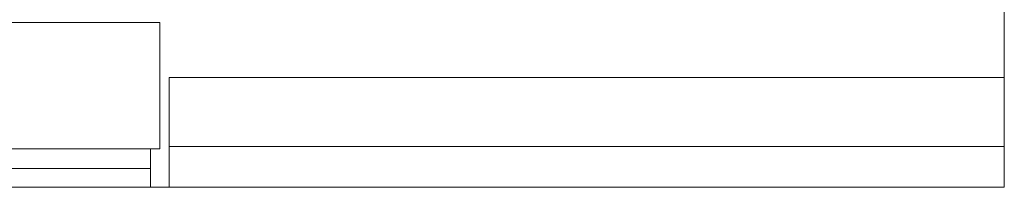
# Model space of a CAD drawing. Extents: x 3940905 to 4145695, y 925352 to 1109797.
# Tile 596 of 656: x 4012624 to 4013054, y 1101342 to 1101415. Entities that reach past the tile are written whole.
import ezdxf

# ---------------------------------------------------------------- set-up
doc = ezdxf.new("R2010")
doc.units = 0
doc.header["$LTSCALE"] = 750
doc.header["$MEASUREMENT"] = 0
doc.layers.add('CKD Equipments', color=252, linetype='CONTINUOUS', lineweight=0)

msp = doc.modelspace()

# ---------------------------------------------------------------- linework, layer by layer
at = {"layer": 'CKD Equipments', "color": 252, "true_color": 0x989898}
for p, q in [((4013054.18, 1102041.71), (4013054.18, 1101341.58)), ((4013054.18, 1101341.58), (4011254, 1101341.58))]:
    msp.add_line(p, q, dxfattribs=at)
at = {"layer": 'CKD Equipments', "color": 8, "true_color": 0x808080}
for p, q in [((4012685.29, 1101413.33), (4012216.67, 1101413.33)), ((4012685.29, 1101358.37), (4012685.29, 1101413.33)), ((4012216.67, 1101358.37), (4012685.29, 1101358.37)), ((4012681.22, 1101341.58), (4012681.22, 1101358.37)), ((4012220.74, 1101349.72), (4012681.22, 1101349.72)), ((4012220.74, 1101341.58), (4012681.22, 1101341.58))]:
    msp.add_line(p, q, dxfattribs=at)
at = {"layer": 'CKD Equipments', "color": 1, "true_color": 0xff0000}
for p, q in [((4013054.18, 1101389.41), (4012689.36, 1101389.41)), ((4012689.36, 1101389.41), (4013054.18, 1101389.41)), ((4013054.18, 1101389.41), (4012689.36, 1101389.41)), ((4012689.36, 1101389.41), (4012689.36, 1101341.58)), ((4012689.36, 1101389.41), (4013054.18, 1101389.41)), ((4012689.36, 1101341.58), (4012689.36, 1101389.41)), ((4012689.36, 1101389.41), (4012689.36, 1101341.58)), ((4012689.36, 1101389.41), (4012689.36, 1101341.58)), ((4013054.18, 1101341.58), (4013054.18, 1101389.41)), ((4013054.18, 1101389.41), (4013054.18, 1101341.58)), ((4013054.18, 1101389.41), (4013054.18, 1101341.58)), ((4013054.18, 1101389.41), (4013054.18, 1101341.58)), ((4013054.18, 1101359.39), (4012689.36, 1101359.39)), ((4012689.36, 1101359.39), (4012689.36, 1101341.58)), ((4013054.18, 1101359.39), (4012689.36, 1101359.39)), ((4012689.36, 1101359.39), (4013054.18, 1101359.39)), ((4012689.36, 1101341.58), (4012689.36, 1101359.39)), ((4012689.36, 1101359.39), (4012689.36, 1101359.39)), ((4012689.36, 1101359.39), (4012689.36, 1101341.58)), ((4013054.18, 1101359.39), (4012689.36, 1101359.39)), ((4012689.36, 1101341.58), (4012689.36, 1101359.39)), ((4013054.18, 1101341.58), (4013054.18, 1101359.39)), ((4013054.18, 1101359.39), (4013054.18, 1101359.39)), ((4013054.18, 1101341.58), (4013054.18, 1101359.39)), ((4013054.18, 1101359.39), (4013054.18, 1101359.39)), ((4013054.18, 1101341.58), (4013054.18, 1101359.39)), ((4013054.18, 1101341.58), (4013054.18, 1101359.39)), ((4012689.36, 1101341.58), (4013054.18, 1101341.58)), ((4013054.18, 1101341.58), (4012689.36, 1101341.58)), ((4012689.36, 1101341.58), (4013054.18, 1101341.58)), ((4013054.18, 1101341.58), (4012689.36, 1101341.58)), ((4012689.36, 1101341.58), (4013054.18, 1101341.58)), ((4012689.36, 1101341.58), (4013054.18, 1101341.58)), ((4013054.18, 1101341.58), (4012689.36, 1101341.58)), ((4012689.36, 1101341.58), (4013054.18, 1101341.58))]:
    msp.add_line(p, q, dxfattribs=at)

doc.saveas('drawing.dxf')
